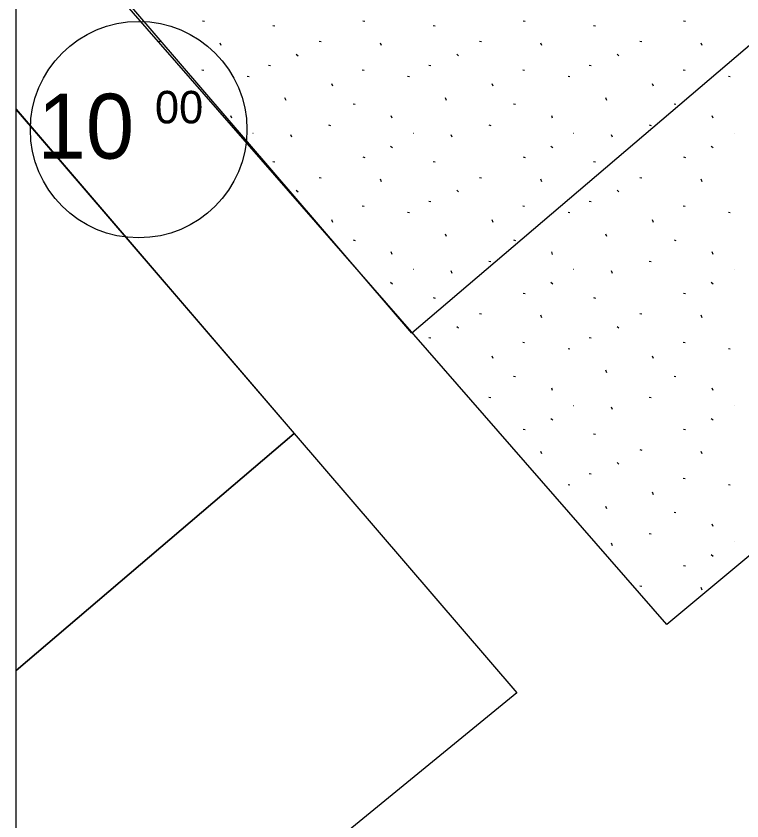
# Model space of a CAD drawing. Extents: x 413946 to 415528, y 4453939 to 4454944.
# Drawn here: x 413945.6 to 413992.5, y 4454203.5 to 4454255.6 of the extents above; entities that cross this region are included whole.
import ezdxf

# ---------------------------------------------------------------- set-up
doc = ezdxf.new("R2010")
doc.units = 0
for name, color, linetype in [('0_KADASTRO', 7, 'Continuous'), ('0_ÇERÇEVE', 7, 'Continuous'), ('Level 28', 7, 'Continuous'), ('Level 41', 7, 'Continuous'), ('Level 54', 7, 'Continuous'), ('SEMBOL', 7, 'Continuous'), ('SNR_FONKSIYON', 7, 'Continuous')]:
    doc.layers.add(name, color=color, linetype=linetype)

msp = doc.modelspace()

# ---------------------------------------------------------------- linework, layer by layer
at = {"layer": '0_KADASTRO'}
for points in [[(413945.566, 4454269.246), (413976.93, 4454296.8), (414006.54, 4454265.23), (413971.15, 4454235.05), (413945.566, 4454264.88)], [(413945.566, 4454249.507), (413963.54, 4454228.56), (413945.566, 4454213.233)], [(413945.566, 4454213.233), (413945.566, 4454249.507)], [(413945.566, 4454213.233), (413963.54, 4454228.56), (413977.93, 4454211.8), (413945.566, 4454185.3)], [(413945.566, 4454185.3), (413945.566, 4454213.233)]]:
    msp.add_lwpolyline(points, dxfattribs=at)
at = {"layer": '0_ÇERÇEVE'}
msp.add_lwpolyline([(413945.566, 4454943.957), (415494.137, 4454943.957), (415494.137, 4453939.478), (413945.566, 4453939.478)], close=True, dxfattribs=at)
at = {"layer": 'Level 28'}
for p, q in [((413987.639, 4454216.206), (413945.566, 4454264.481)), ((413945.566, 4454249.545), (413963.54, 4454228.56)), ((414024.505, 4454246.98), (413987.639, 4454216.206)), ((413963.54, 4454228.56), (413977.93, 4454211.8)), ((413977.93, 4454211.8), (413945.566, 4454185.3))]:
    msp.add_line(p, q, dxfattribs=at)
at = {"layer": 'Level 41'}
for p, q in [((413957.609, 4454255.258), (413957.736, 4454255.233)), ((413957.609, 4454255.258), (413957.736, 4454255.233)), ((413967.977, 4454255.258), (413968.104, 4454255.233)), ((413967.977, 4454255.258), (413968.104, 4454255.233)), ((413978.345, 4454255.258), (413978.472, 4454255.233)), ((413978.345, 4454255.258), (413978.472, 4454255.233)), ((413988.713, 4454255.258), (413988.84, 4454255.233)), ((413988.713, 4454255.258), (413988.84, 4454255.233)), ((413962.157, 4454254.964), (413962.284, 4454254.94)), ((413962.157, 4454254.964), (413962.284, 4454254.94)), ((413972.525, 4454254.964), (413972.652, 4454254.94)), ((413972.525, 4454254.964), (413972.652, 4454254.94)), ((413982.893, 4454254.964), (413983.02, 4454254.94)), ((413982.893, 4454254.964), (413983.02, 4454254.94)), ((413954.789, 4454253.939), (413954.914, 4454253.915)), ((413954.789, 4454253.939), (413954.914, 4454253.915)), ((413958.823, 4454253.66), (413958.758, 4454253.822)), ((413958.823, 4454253.66), (413958.758, 4454253.822)), ((413965.157, 4454253.939), (413965.282, 4454253.915)), ((413965.157, 4454253.939), (413965.282, 4454253.915)), ((413969.191, 4454253.66), (413969.126, 4454253.822)), ((413969.191, 4454253.66), (413969.126, 4454253.822)), ((413975.525, 4454253.939), (413975.65, 4454253.915)), ((413975.525, 4454253.939), (413975.65, 4454253.915)), ((413979.559, 4454253.66), (413979.494, 4454253.822)), ((413979.559, 4454253.66), (413979.494, 4454253.822)), ((413985.893, 4454253.939), (413986.018, 4454253.915)), ((413985.893, 4454253.939), (413986.018, 4454253.915)), ((413989.927, 4454253.66), (413989.862, 4454253.822)), ((413989.927, 4454253.66), (413989.862, 4454253.822)), ((413963.682, 4454253.102), (413963.809, 4454253.002)), ((413963.682, 4454253.102), (413963.809, 4454253.002)), ((413974.05, 4454253.102), (413974.177, 4454253.002)), ((413974.05, 4454253.102), (413974.177, 4454253.002)), ((413984.418, 4454253.102), (413984.545, 4454253.002)), ((413984.418, 4454253.102), (413984.545, 4454253.002)), ((413957.582, 4454252.092), (413957.709, 4454252.068)), ((413957.582, 4454252.092), (413957.709, 4454252.068)), ((413961.887, 4454252.396), (413962.014, 4454252.372)), ((413961.887, 4454252.396), (413962.014, 4454252.372)), ((413967.95, 4454252.092), (413968.077, 4454252.068)), ((413967.95, 4454252.092), (413968.077, 4454252.068)), ((413972.255, 4454252.396), (413972.382, 4454252.372)), ((413972.255, 4454252.396), (413972.382, 4454252.372)), ((413978.318, 4454252.092), (413978.445, 4454252.068)), ((413978.318, 4454252.092), (413978.445, 4454252.068)), ((413982.623, 4454252.396), (413982.75, 4454252.372)), ((413982.623, 4454252.396), (413982.75, 4454252.372)), ((413988.686, 4454252.092), (413988.813, 4454252.068)), ((413988.686, 4454252.092), (413988.813, 4454252.068)), ((413960.512, 4454251.682), (413960.638, 4454251.658)), ((413960.512, 4454251.682), (413960.638, 4454251.658)), ((413970.88, 4454251.682), (413971.006, 4454251.658)), ((413970.88, 4454251.682), (413971.006, 4454251.658)), ((413981.248, 4454251.682), (413981.374, 4454251.658)), ((413981.248, 4454251.682), (413981.374, 4454251.658)), ((413991.616, 4454251.682), (413991.742, 4454251.658)), ((413991.616, 4454251.682), (413991.742, 4454251.658)), ((413966.047, 4454251.023), (413965.981, 4454251.185)), ((413966.047, 4454251.023), (413965.981, 4454251.185)), ((413976.415, 4454251.023), (413976.349, 4454251.185)), ((413976.415, 4454251.023), (413976.349, 4454251.185)), ((413986.783, 4454251.023), (413986.717, 4454251.185)), ((413986.783, 4454251.023), (413986.717, 4454251.185)), ((413963.016, 4454250.108), (413962.951, 4454250.272)), ((413963.016, 4454250.108), (413962.951, 4454250.272)), ((413967.366, 4454249.888), (413967.492, 4454249.864)), ((413967.366, 4454249.888), (413967.492, 4454249.864)), ((413973.384, 4454250.108), (413973.319, 4454250.272)), ((413973.384, 4454250.108), (413973.319, 4454250.272)), ((413977.734, 4454249.888), (413977.86, 4454249.864)), ((413977.734, 4454249.888), (413977.86, 4454249.864)), ((413983.752, 4454250.108), (413983.687, 4454250.272)), ((413983.752, 4454250.108), (413983.687, 4454250.272)), ((413988.102, 4454249.888), (413988.228, 4454249.864)), ((413988.102, 4454249.888), (413988.228, 4454249.864)), ((413959.52, 4454248.959), (413959.456, 4454249.12)), ((413959.52, 4454248.959), (413959.456, 4454249.12)), ((413969.888, 4454248.959), (413969.824, 4454249.12)), ((413969.888, 4454248.959), (413969.824, 4454249.12)), ((413980.256, 4454248.959), (413980.192, 4454249.12)), ((413980.256, 4454248.959), (413980.192, 4454249.12)), ((413990.624, 4454248.959), (413990.56, 4454249.12)), ((413990.624, 4454248.959), (413990.56, 4454249.12)), ((413965.762, 4454248.52), (413965.889, 4454248.496)), ((413965.762, 4454248.52), (413965.889, 4454248.496)), ((413976.13, 4454248.52), (413976.257, 4454248.496)), ((413976.13, 4454248.52), (413976.257, 4454248.496)), ((413986.498, 4454248.52), (413986.625, 4454248.496)), ((413986.498, 4454248.52), (413986.625, 4454248.496)), ((413960.878, 4454247.995), (413960.887, 4454247.994)), ((413960.878, 4454247.995), (413960.887, 4454247.994)), ((413963.398, 4454247.726), (413963.333, 4454247.888)), ((413963.398, 4454247.726), (413963.333, 4454247.888)), ((413971.246, 4454247.995), (413971.255, 4454247.994)), ((413971.246, 4454247.995), (413971.255, 4454247.994)), ((413973.766, 4454247.726), (413973.701, 4454247.888)), ((413973.766, 4454247.726), (413973.701, 4454247.888)), ((413981.614, 4454247.995), (413981.623, 4454247.994)), ((413981.614, 4454247.995), (413981.623, 4454247.994)), ((413984.134, 4454247.726), (413984.069, 4454247.888)), ((413984.134, 4454247.726), (413984.069, 4454247.888)), ((413991.982, 4454247.995), (413991.991, 4454247.994)), ((413991.982, 4454247.995), (413991.991, 4454247.994)), ((413969.771, 4454247.156), (413969.898, 4454247.058)), ((413969.771, 4454247.156), (413969.898, 4454247.058)), ((413980.139, 4454247.156), (413980.266, 4454247.058)), ((413980.139, 4454247.156), (413980.266, 4454247.058)), ((413990.507, 4454247.156), (413990.634, 4454247.058)), ((413990.507, 4454247.156), (413990.634, 4454247.058)), ((413967.977, 4454246.452), (413968.104, 4454246.427)), ((413967.977, 4454246.452), (413968.104, 4454246.427)), ((413978.345, 4454246.452), (413978.472, 4454246.427)), ((413978.345, 4454246.452), (413978.472, 4454246.427)), ((413988.713, 4454246.452), (413988.84, 4454246.427)), ((413988.713, 4454246.452), (413988.84, 4454246.427)), ((413962.157, 4454246.158), (413962.284, 4454246.134)), ((413962.157, 4454246.158), (413962.284, 4454246.134)), ((413972.525, 4454246.158), (413972.652, 4454246.134)), ((413972.525, 4454246.158), (413972.652, 4454246.134)), ((413982.893, 4454246.158), (413983.02, 4454246.134)), ((413982.893, 4454246.158), (413983.02, 4454246.134)), ((413965.157, 4454245.133), (413965.282, 4454245.109)), ((413965.157, 4454245.133), (413965.282, 4454245.109)), ((413969.191, 4454244.854), (413969.126, 4454245.016)), ((413969.191, 4454244.854), (413969.126, 4454245.016)), ((413975.525, 4454245.133), (413975.65, 4454245.109)), ((413975.525, 4454245.133), (413975.65, 4454245.109)), ((413979.559, 4454244.854), (413979.494, 4454245.016)), ((413979.559, 4454244.854), (413979.494, 4454245.016)), ((413985.893, 4454245.133), (413986.018, 4454245.109)), ((413985.893, 4454245.133), (413986.018, 4454245.109)), ((413989.927, 4454244.854), (413989.862, 4454245.016)), ((413989.927, 4454244.854), (413989.862, 4454245.016)), ((413963.682, 4454244.296), (413963.809, 4454244.196)), ((413963.682, 4454244.296), (413963.809, 4454244.196)), ((413974.05, 4454244.296), (413974.177, 4454244.196)), ((413974.05, 4454244.296), (413974.177, 4454244.196)), ((413984.418, 4454244.296), (413984.545, 4454244.196)), ((413984.418, 4454244.296), (413984.545, 4454244.196)), ((413972.255, 4454243.59), (413972.382, 4454243.566)), ((413972.255, 4454243.59), (413972.382, 4454243.566)), ((413982.623, 4454243.59), (413982.75, 4454243.566)), ((413982.623, 4454243.59), (413982.75, 4454243.566)), ((413967.95, 4454243.286), (413968.077, 4454243.262)), ((413967.95, 4454243.286), (413968.077, 4454243.262)), ((413978.318, 4454243.286), (413978.445, 4454243.262)), ((413978.318, 4454243.286), (413978.445, 4454243.262)), ((413988.686, 4454243.286), (413988.813, 4454243.262)), ((413988.686, 4454243.286), (413988.813, 4454243.262)), ((413970.88, 4454242.876), (413971.006, 4454242.852)), ((413970.88, 4454242.876), (413971.006, 4454242.852)), ((413981.248, 4454242.876), (413981.374, 4454242.852)), ((413981.248, 4454242.876), (413981.374, 4454242.852)), ((413991.616, 4454242.876), (413991.742, 4454242.852)), ((413991.616, 4454242.876), (413991.742, 4454242.852)), ((413966.047, 4454242.217), (413965.981, 4454242.379)), ((413966.047, 4454242.217), (413965.981, 4454242.379)), ((413976.415, 4454242.217), (413976.349, 4454242.379)), ((413976.415, 4454242.217), (413976.349, 4454242.379)), ((413986.783, 4454242.217), (413986.717, 4454242.379)), ((413986.783, 4454242.217), (413986.717, 4454242.379)), ((413967.366, 4454241.082), (413967.492, 4454241.058)), ((413967.366, 4454241.082), (413967.492, 4454241.058)), ((413973.384, 4454241.302), (413973.319, 4454241.466)), ((413973.384, 4454241.302), (413973.319, 4454241.466)), ((413977.734, 4454241.082), (413977.86, 4454241.058)), ((413977.734, 4454241.082), (413977.86, 4454241.058)), ((413983.752, 4454241.302), (413983.687, 4454241.466)), ((413983.752, 4454241.302), (413983.687, 4454241.466)), ((413988.102, 4454241.082), (413988.228, 4454241.058)), ((413988.102, 4454241.082), (413988.228, 4454241.058)), ((413969.888, 4454240.153), (413969.824, 4454240.314)), ((413969.888, 4454240.153), (413969.824, 4454240.314)), ((413980.256, 4454240.153), (413980.192, 4454240.314)), ((413980.256, 4454240.153), (413980.192, 4454240.314)), ((413990.624, 4454240.153), (413990.56, 4454240.314)), ((413990.624, 4454240.153), (413990.56, 4454240.314)), ((413976.13, 4454239.714), (413976.257, 4454239.69)), ((413976.13, 4454239.714), (413976.257, 4454239.69)), ((413986.498, 4454239.714), (413986.625, 4454239.69)), ((413986.498, 4454239.714), (413986.625, 4454239.69)), ((413971.246, 4454239.189), (413971.255, 4454239.188)), ((413971.246, 4454239.189), (413971.255, 4454239.188)), ((413973.766, 4454238.92), (413973.701, 4454239.082)), ((413973.766, 4454238.92), (413973.701, 4454239.082)), ((413981.614, 4454239.189), (413981.623, 4454239.188)), ((413981.614, 4454239.189), (413981.623, 4454239.188)), ((413984.134, 4454238.92), (413984.069, 4454239.082)), ((413984.134, 4454238.92), (413984.069, 4454239.082)), ((413991.982, 4454239.189), (413991.991, 4454239.188)), ((413991.982, 4454239.189), (413991.991, 4454239.188)), ((413969.771, 4454238.35), (413969.898, 4454238.252)), ((413969.771, 4454238.35), (413969.898, 4454238.252)), ((413980.139, 4454238.35), (413980.266, 4454238.252)), ((413980.139, 4454238.35), (413980.266, 4454238.252)), ((413990.507, 4454238.35), (413990.634, 4454238.252)), ((413990.507, 4454238.35), (413990.634, 4454238.252)), ((413972.525, 4454237.352), (413972.652, 4454237.328)), ((413972.525, 4454237.352), (413972.652, 4454237.328)), ((413978.345, 4454237.646), (413978.472, 4454237.621)), ((413978.345, 4454237.646), (413978.472, 4454237.621)), ((413982.893, 4454237.352), (413983.02, 4454237.328)), ((413982.893, 4454237.352), (413983.02, 4454237.328)), ((413988.713, 4454237.646), (413988.84, 4454237.621)), ((413988.713, 4454237.646), (413988.84, 4454237.621)), ((413975.525, 4454236.327), (413975.65, 4454236.303)), ((413975.525, 4454236.327), (413975.65, 4454236.303)), ((413985.893, 4454236.327), (413986.018, 4454236.303)), ((413985.893, 4454236.327), (413986.018, 4454236.303)), ((413979.559, 4454236.048), (413979.494, 4454236.21)), ((413979.559, 4454236.048), (413979.494, 4454236.21)), ((413989.927, 4454236.048), (413989.862, 4454236.21)), ((413989.927, 4454236.048), (413989.862, 4454236.21)), ((413974.05, 4454235.49), (413974.177, 4454235.39)), ((413974.05, 4454235.49), (413974.177, 4454235.39)), ((413984.418, 4454235.49), (413984.545, 4454235.39)), ((413984.418, 4454235.49), (413984.545, 4454235.39)), ((413972.255, 4454234.784), (413972.382, 4454234.76)), ((413972.255, 4454234.784), (413972.382, 4454234.76)), ((413982.623, 4454234.784), (413982.75, 4454234.76)), ((413982.623, 4454234.784), (413982.75, 4454234.76)), ((413978.318, 4454234.48), (413978.445, 4454234.456)), ((413978.318, 4454234.48), (413978.445, 4454234.456)), ((413988.686, 4454234.48), (413988.813, 4454234.456)), ((413988.686, 4454234.48), (413988.813, 4454234.456)), ((413981.248, 4454234.07), (413981.374, 4454234.046)), ((413981.248, 4454234.07), (413981.374, 4454234.046)), ((413991.616, 4454234.07), (413991.742, 4454234.046)), ((413991.616, 4454234.07), (413991.742, 4454234.046)), ((413976.415, 4454233.411), (413976.349, 4454233.573)), ((413976.415, 4454233.411), (413976.349, 4454233.573)), ((413986.783, 4454233.411), (413986.717, 4454233.573)), ((413986.783, 4454233.411), (413986.717, 4454233.573)), ((413973.336, 4454232.618), (413973.319, 4454232.66)), ((413973.336, 4454232.618), (413973.319, 4454232.66)), ((413983.752, 4454232.496), (413983.687, 4454232.66)), ((413983.752, 4454232.496), (413983.687, 4454232.66)), ((413977.734, 4454232.276), (413977.86, 4454232.252)), ((413977.734, 4454232.276), (413977.86, 4454232.252)), ((413988.102, 4454232.276), (413988.228, 4454232.252)), ((413988.102, 4454232.276), (413988.228, 4454232.252)), ((413980.256, 4454231.347), (413980.192, 4454231.508)), ((413980.256, 4454231.347), (413980.192, 4454231.508)), ((413990.624, 4454231.347), (413990.56, 4454231.508)), ((413990.624, 4454231.347), (413990.56, 4454231.508)), ((413976.13, 4454230.908), (413976.257, 4454230.884)), ((413976.13, 4454230.908), (413976.257, 4454230.884)), ((413986.498, 4454230.908), (413986.625, 4454230.884)), ((413986.498, 4454230.908), (413986.625, 4454230.884)), ((413981.614, 4454230.383), (413981.623, 4454230.382)), ((413981.614, 4454230.383), (413981.623, 4454230.382)), ((413984.134, 4454230.114), (413984.069, 4454230.276)), ((413984.134, 4454230.114), (413984.069, 4454230.276)), ((413991.982, 4454230.383), (413991.991, 4454230.382)), ((413991.982, 4454230.383), (413991.991, 4454230.382)), ((413980.139, 4454229.544), (413980.266, 4454229.446)), ((413980.139, 4454229.544), (413980.266, 4454229.446)), ((413990.507, 4454229.544), (413990.634, 4454229.446)), ((413990.507, 4454229.544), (413990.634, 4454229.446)), ((413978.345, 4454228.84), (413978.472, 4454228.815)), ((413978.345, 4454228.84), (413978.472, 4454228.815)), ((413982.893, 4454228.546), (413983.02, 4454228.522)), ((413982.893, 4454228.546), (413983.02, 4454228.522)), ((413988.713, 4454228.84), (413988.84, 4454228.815)), ((413988.713, 4454228.84), (413988.84, 4454228.815)), ((413985.893, 4454227.521), (413986.018, 4454227.497)), ((413985.893, 4454227.521), (413986.018, 4454227.497)), ((413979.559, 4454227.242), (413979.494, 4454227.404)), ((413979.559, 4454227.242), (413979.494, 4454227.404)), ((413989.927, 4454227.242), (413989.862, 4454227.404)), ((413989.927, 4454227.242), (413989.862, 4454227.404)), ((413984.418, 4454226.684), (413984.545, 4454226.584)), ((413984.418, 4454226.684), (413984.545, 4454226.584)), ((413982.623, 4454225.978), (413982.75, 4454225.954)), ((413982.623, 4454225.978), (413982.75, 4454225.954)), ((413988.686, 4454225.674), (413988.813, 4454225.65)), ((413988.686, 4454225.674), (413988.813, 4454225.65)), ((413981.248, 4454225.264), (413981.374, 4454225.24)), ((413981.248, 4454225.264), (413981.374, 4454225.24)), ((413991.616, 4454225.264), (413991.742, 4454225.24)), ((413991.616, 4454225.264), (413991.742, 4454225.24)), ((413986.783, 4454224.605), (413986.717, 4454224.767)), ((413986.783, 4454224.605), (413986.717, 4454224.767)), ((413983.752, 4454223.69), (413983.687, 4454223.854)), ((413983.752, 4454223.69), (413983.687, 4454223.854)), ((413988.102, 4454223.47), (413988.228, 4454223.446)), ((413988.102, 4454223.47), (413988.228, 4454223.446)), ((413990.624, 4454222.541), (413990.56, 4454222.702)), ((413990.624, 4454222.541), (413990.56, 4454222.702)), ((413986.498, 4454222.102), (413986.625, 4454222.078)), ((413986.498, 4454222.102), (413986.625, 4454222.078)), ((413984.134, 4454221.308), (413984.069, 4454221.47)), ((413984.134, 4454221.308), (413984.069, 4454221.47)), ((413991.982, 4454221.577), (413991.991, 4454221.576)), ((413991.982, 4454221.577), (413991.991, 4454221.576)), ((413990.507, 4454220.738), (413990.634, 4454220.64)), ((413990.507, 4454220.738), (413990.634, 4454220.64)), ((413988.713, 4454220.034), (413988.84, 4454220.009)), ((413988.713, 4454220.034), (413988.84, 4454220.009)), ((413985.893, 4454218.715), (413986.018, 4454218.691)), ((413985.893, 4454218.715), (413986.018, 4454218.691)), ((413989.927, 4454218.436), (413989.862, 4454218.598)), ((413989.927, 4454218.436), (413989.862, 4454218.598))]:
    msp.add_line(p, q, dxfattribs=at)
at = {"layer": 'Level 54'}
for points in [[(413945.566, 4454249.545), (413963.54, 4454228.56), (413945.566, 4454213.233)], [(413945.566, 4454213.233), (413945.566, 4454249.545)], [(413945.566, 4454213.233), (413963.54, 4454228.56), (413977.93, 4454211.8), (413945.566, 4454185.3)], [(413945.566, 4454185.3), (413945.566, 4454213.233)]]:
    msp.add_lwpolyline(points, dxfattribs=at)
at = {"layer": 'SEMBOL'}
msp.add_circle((413953.49, 4454248.218), 7, dxfattribs=at)
at = {"layer": 'SNR_FONKSIYON'}
msp.add_line((413945.566, 4454213.233), (413963.54, 4454228.56), dxfattribs=at)

# ---------------------------------------------------------------- texts
at = {"layer": 'SEMBOL'}
for s, height, p in [('10', 4.2, (413946.951, 4454246.342)), ('00', 2.1, (413954.54, 4454248.625))]:
    msp.add_text(s, height=height, dxfattribs=at).set_placement(p)

doc.saveas('drawing.dxf')
